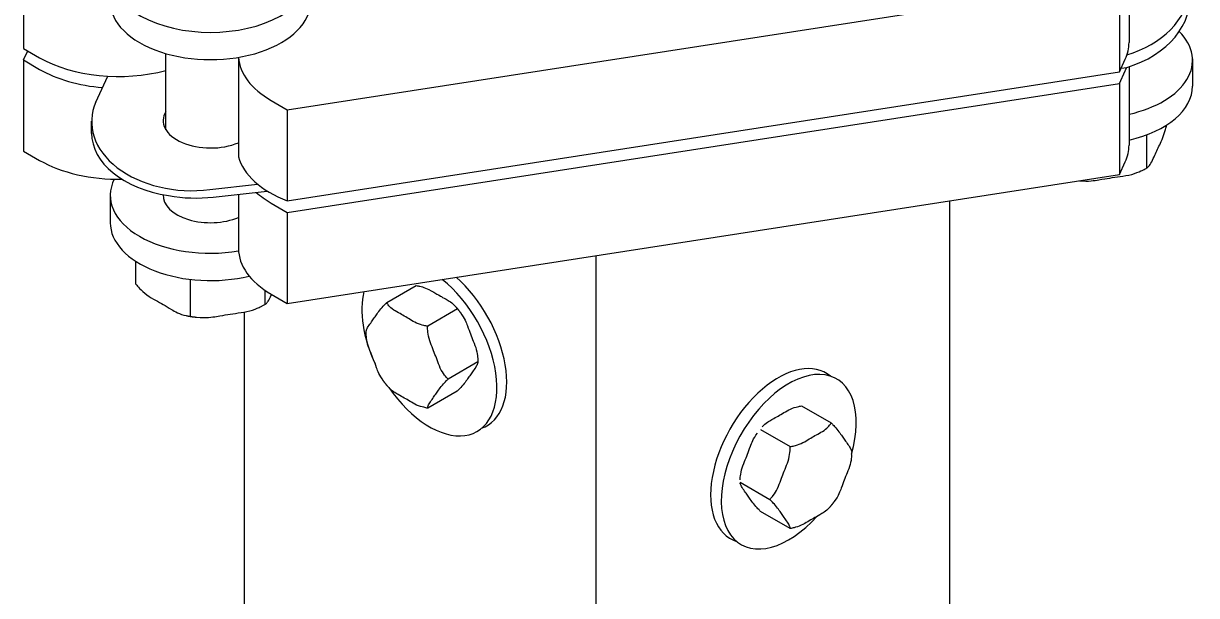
# Model space of a CAD drawing. Extents: x 99862 to 103151, y 99997 to 117076.
# Drawn here: x 100847.3 to 101103.1, y 112796.4 to 112921.1 of the extents above; entities that cross this region are included whole.
import ezdxf

# ---------------------------------------------------------------- set-up
doc = ezdxf.new("R2010")
doc.units = 0
for name, color, linetype in [('Level 12', 7, 'Continuous'), ('Level 13', 7, 'Continuous'), ('Level 4', 7, 'Continuous'), ('Level 6', 7, 'Continuous'), ('Level 8', 7, 'Continuous')]:
    doc.layers.add(name, color=color, linetype=linetype)

msp = doc.modelspace()

# ---------------------------------------------------------------- linework, layer by layer
at = {"layer": 'Level 12'}
for p, q in [((100878.4, 112897.88), (100878.4, 112914.5)), ((101102.23, 112913.35), (101102.23, 112907.4)), ((101092.27, 112889.63), (101092.27, 112896.82)), ((100866.26, 112883.61), (100866.26, 112877.66)), ((100871.86, 112864.24), (100871.86, 112869.22)), ((100883.76, 112857.37), (100883.76, 112865.29)), ((100900, 112859.89), (100900, 112862.93))]:
    msp.add_line(p, q, dxfattribs=at)
for centre, major_axis, start_param, end_param in [((100888.11, 112931.74), (-21.85, 0), 5.549732, 10.157185), ((100888.11, 112925.8), (-21.85, 0), 0, 3.141593), ((101080.38, 112913.02), (-21.85, 0), 1.94594, 3.662623), ((101080.37, 112907.4), (-21.85, 0), 1.94594, 3.141593), ((100888.11, 112883.61), (-21.85, 0), 5.999232, 8.137935), ((100888.11, 112883.61), (-10.32, 0), 6.255927, 8.487089), ((100888.11, 112877.66), (-21.85, 0), 0, 1.967149)]:
    msp.add_ellipse(centre, major_axis=major_axis, ratio=0.57735, start_param=start_param, end_param=end_param, dxfattribs=at)
for points, degree in [([(101092.4, 112889.68), (101092.46, 112889.72), (101092.52, 112889.77), (101093.14, 112890.43), (101093.85, 112892.05), (101094.45, 112893.34), (101095.04, 112894.62), (101095.75, 112896.07), (101096.41, 112898.2), (101096.52, 112898.58), (101096.61, 112898.96)], 3), ([(101077.58, 112886.79), (101079.61, 112886.61), (101082.07, 112887.07), (101084.15, 112887.39), (101086.37, 112887.73), (101089.03, 112888.06), (101091.3, 112889.07), (101091.49, 112889.16), (101091.67, 112889.26)], 3), ([(101091.67, 112889.26), (101091.89, 112889.38), (101092.1, 112889.5), (101092.33, 112889.64), (101092.37, 112889.66), (101092.4, 112889.68)], 3), ([(100871.86, 112864.24), (100872.12, 112863.9), (100872.43, 112863.57), (100874.24, 112861.8), (100876.18, 112860.76), (100877.81, 112859.82), (100879.41, 112858.9), (100881.32, 112857.71), (100882.85, 112857.41)], 3), ([(100900.13, 112859.94), (100900.19, 112859.97), (100900.25, 112860.03), (100900.66, 112860.46), (100901.06, 112861.21), (100901.45, 112862.03)], 3), ([(100885.1, 112857.07), (100887.16, 112856.84), (100889.73, 112857.31), (100891.88, 112857.64), (100894.1, 112857.99), (100896.76, 112858.32), (100899.04, 112859.33), (100899.22, 112859.42), (100899.41, 112859.52)], 3), ([(100899.4, 112859.52), (100899.62, 112859.64), (100899.84, 112859.76), (100900.07, 112859.9), (100900.1, 112859.92), (100900.13, 112859.93)], 3), ([(100882.85, 112857.41), (100883.6, 112857.26), (100884.36, 112857.15), (100885.1, 112857.07)], 2)]:
    msp.add_open_spline(points, degree=degree, dxfattribs=at)
at = {"layer": 'Level 13'}
for p, q in [((100926.55, 112860.25), (100932.99, 112863.96)), ((100941.54, 112859.39), (100941.54, 112859.39)), ((100941.99, 112858.86), (100935.47, 112855.1)), ((100942.61, 112858.06), (100942.61, 112858.06)), ((100946.39, 112847.33), (100939.93, 112843.6)), ((100946.38, 112847.84), (100946.38, 112847.85)), ((100925.85, 112843.16), (100925.85, 112843.16)), ((100941.91, 112840.97), (100935.47, 112837.25)), ((101016.98, 112837.75), (101023.42, 112834.03)), ((101008.06, 112832.6), (101014.5, 112828.88)), ((101003.6, 112821.1), (101010.04, 112817.39)), ((101014.5, 112811.04), (101008.06, 112814.76))]:
    msp.add_line(p, q, dxfattribs=at)
for centre, major_axis, start_param, end_param in [((100935.84, 112850.23), (-10.41, 18.04), 1.71124, 5.305491), ((100937.98, 112851.44), (-10.41, 18.04), 3.035348, 5.243459), ((100935.84, 112850.23), (-10.41, 18.04), 0.536953, 1.42191), ((101011.88, 112826.86), (-10.41, -18.04), 3.042453, 6.404476), ((101014.2, 112825.59), (-10.41, -18.04), 1.979054, 7.498424)]:
    msp.add_ellipse(centre, major_axis=major_axis, ratio=0.57735, start_param=start_param, end_param=end_param, dxfattribs=at)
for points, degree in [([(100932.99, 112863.96), (100933.31, 112863.93), (100933.64, 112863.85), (100934.95, 112863.48), (100935.92, 112862.99), (100936.82, 112862.49)], 3), ([(100936.82, 112862.49), (100937.49, 112862.11), (100937.79, 112861.93), (100938.09, 112861.76), (100939.29, 112861.07), (100940.78, 112860.27), (100941.54, 112859.39)], 3), ([(100922.07, 112854), (100922.07, 112854.05), (100922.09, 112854.11), (100922.28, 112854.77), (100923.07, 112855.84), (100923.68, 112856.7), (100924.29, 112857.57), (100924.96, 112858.58), (100926.11, 112859.82), (100926.33, 112860.04), (100926.55, 112860.25)], 3), ([(100935.47, 112855.1), (100935.15, 112855.14), (100934.82, 112855.21), (100932.99, 112855.72), (100931.59, 112856.6), (100930.37, 112857.3), (100929.15, 112858.01), (100927.63, 112858.82), (100926.74, 112859.87), (100926.62, 112860.06), (100926.55, 112860.25)], 3), ([(100941.54, 112859.39), (100941.92, 112858.96), (100942.28, 112858.51), (100942.61, 112858.06)], 2), ([(100942.61, 112858.06), (100943.54, 112856.8), (100944.19, 112854.96), (100944.78, 112853.44), (100945.39, 112851.86), (100946.17, 112850.01), (100946.37, 112848.16), (100946.38, 112848), (100946.38, 112847.84)], 3), ([(100922.07, 112853.37), (100922.07, 112853.56), (100922.07, 112853.74), (100922.07, 112853.95), (100922.07, 112853.97), (100922.07, 112854)], 3), ([(100939.93, 112843.6), (100939.71, 112843.78), (100939.49, 112844.01), (100938.35, 112845.49), (100937.67, 112847.41), (100937.06, 112848.98), (100936.45, 112850.55), (100935.67, 112852.4), (100935.45, 112854.42), (100935.44, 112854.77), (100935.47, 112855.1)], 3), ([(100925.85, 112843.16), (100924.92, 112844.42), (100924.27, 112846.26), (100923.68, 112847.78), (100923.07, 112849.35), (100922.28, 112851.21), (100922.09, 112853.06), (100922.08, 112853.22), (100922.07, 112853.37)], 3), ([(100946.39, 112847.22), (100946.38, 112847.16), (100946.37, 112847.1), (100946.17, 112846.45), (100945.39, 112845.38), (100944.78, 112844.51), (100944.17, 112843.65), (100943.49, 112842.64), (100942.35, 112841.4), (100942.13, 112841.18), (100941.91, 112840.97)], 3), ([(100946.38, 112847.85), (100946.39, 112847.66), (100946.39, 112847.48), (100946.39, 112847.27), (100946.39, 112847.24), (100946.39, 112847.22)], 3), ([(100926.91, 112841.83), (100926.54, 112842.26), (100926.18, 112842.71), (100925.85, 112843.16)], 2), ([(100935.47, 112837.25), (100935.15, 112837.29), (100934.82, 112837.37), (100932.99, 112837.88), (100931.59, 112838.76), (100930.37, 112839.46), (100929.17, 112840.15), (100927.68, 112840.95), (100926.91, 112841.83)], 3), ([(100935.47, 112837.25), (100935.44, 112837.32), (100935.45, 112837.42), (100935.67, 112838.12), (100936.45, 112839.19), (100937.06, 112840.06), (100937.67, 112840.92), (100938.35, 112841.93), (100939.49, 112843.17), (100939.71, 112843.39), (100939.93, 112843.6)], 3), ([(101008.42, 112833.17), (101009.19, 112834.05), (101010.68, 112834.85), (101011.88, 112835.54), (101013.1, 112836.25), (101014.5, 112837.12), (101016.33, 112837.64), (101016.66, 112837.71), (101016.98, 112837.75)], 3), ([(101014.5, 112828.88), (101014.82, 112828.92), (101015.15, 112828.99), (101016.97, 112829.51), (101018.38, 112830.38), (101019.6, 112831.09), (101020.82, 112831.79), (101022.33, 112832.6), (101023.22, 112833.66), (101023.35, 112833.85), (101023.42, 112834.03)], 3), ([(101023.42, 112834.03), (101023.64, 112833.82), (101023.86, 112833.6), (101025, 112832.36), (101025.68, 112831.36), (101026.29, 112830.49), (101026.9, 112829.62), (101027.68, 112828.55), (101027.88, 112827.9), (101027.89, 112827.84), (101027.9, 112827.79)], 3), ([(101003.58, 112821.63), (101003.59, 112821.79), (101003.6, 112821.94), (101003.79, 112823.8), (101004.58, 112825.65), (101005.19, 112827.22), (101005.78, 112828.74), (101006.43, 112830.59), (101007.36, 112831.84)], 3), ([(101010.04, 112817.39), (101010.26, 112817.56), (101010.48, 112817.8), (101011.62, 112819.28), (101012.3, 112821.19), (101012.91, 112822.76), (101013.52, 112824.33), (101014.3, 112826.19), (101014.51, 112828.21), (101014.53, 112828.56), (101014.5, 112828.88)], 3), ([(101027.89, 112827.16), (101027.89, 112827), (101027.88, 112826.85), (101027.68, 112824.99), (101026.9, 112823.14), (101026.29, 112821.57), (101025.7, 112820.05), (101025.05, 112818.2), (101024.12, 112816.94)], 3), ([(101008.06, 112814.76), (101007.84, 112814.97), (101007.62, 112815.19), (101006.47, 112816.42), (101005.8, 112817.43), (101005.19, 112818.3), (101004.58, 112819.17), (101003.79, 112820.24), (101003.6, 112820.89), (101003.58, 112820.95), (101003.58, 112821)], 3), ([(101014.5, 112811.04), (101014.53, 112811.1), (101014.51, 112811.21), (101014.3, 112811.9), (101013.52, 112812.98), (101012.91, 112813.84), (101012.3, 112814.71), (101011.62, 112815.72), (101010.48, 112816.95), (101010.26, 112817.17), (101010.04, 112817.39)], 3), ([(101023.05, 112815.61), (101022.29, 112814.74), (101020.8, 112813.94), (101019.6, 112813.25), (101018.38, 112812.54), (101016.97, 112811.67), (101015.15, 112811.15), (101014.82, 112811.08), (101014.5, 112811.04)], 3), ([(101024.12, 112816.95), (101023.79, 112816.5), (101023.43, 112816.05), (101023.05, 112815.61)], 2)]:
    msp.add_open_spline(points, degree=degree, dxfattribs=at)
at = {"layer": 'Level 4'}
msp.add_line((100972.2, 112494.84), (100972.2, 112870.49), dxfattribs=at)
for points in [[(101049.31, 112538.06), (101049.31, 112882.41)], [(100895.47, 112858.24), (100895.47, 112538.06), (100896.58, 112536.61), (100968.5, 112495.93), (100972.2, 112494.84), (100974.06, 112495.21), (100976.65, 112496.3), (101048.2, 112536.61), (101049.31, 112537.7)]]:
    msp.add_lwpolyline(points, dxfattribs=at)
at = {"layer": 'Level 6'}
for p, q in [((101088.38, 112936.73), (101088.38, 112916.9)), ((100847.34, 112935.46), (100847.34, 112915.64)), ((100904.85, 112902.26), (101086.27, 112930.32)), ((101086.27, 112930.32), (101086.27, 112910.5)), ((100847.34, 112915.64), (100850.86, 112913.6)), ((100847.34, 112913.1), (100848.27, 112915.1)), ((100847.34, 112913.1), (100847.34, 112893.27)), ((100847.34, 112913.1), (100850.86, 112911.06)), ((100894.22, 112913.68), (100894.22, 112892.02)), ((101086.27, 112910.5), (101087.55, 112913.28)), ((100904.85, 112882.43), (101086.27, 112910.5)), ((101086.27, 112907.96), (101087.55, 112910.73)), ((101088.38, 112911.65), (101088.38, 112894.54)), ((100904.85, 112879.89), (101086.27, 112907.96)), ((101086.27, 112907.96), (101086.27, 112888.13)), ((100901.33, 112904.29), (100904.85, 112902.26)), ((100904.85, 112902.26), (100904.85, 112882.43)), ((100847.34, 112893.27), (100850.86, 112891.24)), ((101086.27, 112888.13), (101087.55, 112890.91)), ((100904.85, 112860.07), (101086.27, 112888.13)), ((100894.22, 112883.83), (100894.22, 112872.01)), ((100901.33, 112881.93), (100904.85, 112879.89)), ((100904.85, 112879.89), (100904.85, 112860.07)), ((100901.33, 112862.1), (100904.85, 112860.07))]:
    msp.add_line(p, q, dxfattribs=at)
for centre, start_param, end_param in [((101064.1, 112916.9), 2.879794, 3.141593), ((100868.03, 112923.52), 0.785398, 2.011927), ((100918.5, 112914.2), 0.037006, 0.785398), ((100868.03, 112920.97), 0.785398, 1.428543), ((101064.1, 112914.36), 2.879794, 2.935224), ((101064.1, 112894.54), 2.879794, 3.141593), ((100868.03, 112901.15), 0.785398, 1.602989), ((100918.22, 112894.14), 0.151645, 0.987838), ((100918.5, 112891.84), 0.572148, 0.785398), ((100918.5, 112872.01), 0, 0.785398)]:
    msp.add_ellipse(centre, major_axis=(-24.28, 0), ratio=0.57735, start_param=start_param, end_param=end_param, dxfattribs=at)
at = {"layer": 'Level 8'}
for p, q in [((101086.64, 112911.3), (101087.87, 112911.49)), ((100863.1, 112903.89), (100865.73, 112909.56)), ((100862.19, 112897.1), (100862.19, 112899.75)), ((100887.97, 112884.87), (100898.4, 112886.04)), ((100888.72, 112883.23), (100900.48, 112884.51))]:
    msp.add_line(p, q, dxfattribs=at)
for centre, major_axis, ratio, start_param, end_param in [((101079.86, 112929.46), (-21.85, 0), 0.750099, 1.94594, 4.176747), ((101079.86, 112926.74), (-21.85, 0), 0.750099, 1.94594, 3.224756), ((100884.05, 112899.69), (-21.85, 0), 0.689368, 5.994251, 8.03448), ((100888.11, 112899.89), (-10.32, 0), 0.57735, 5.938484, 8.487089), ((100884.05, 112897.15), (-21.85, 0), 0.639287, 6.279434, 7.620429), ((100884.44, 112897), (-21.84, 0.63), 0.639275, 1.337244, 1.786633)]:
    msp.add_ellipse(centre, major_axis=major_axis, ratio=ratio, start_param=start_param, end_param=end_param, dxfattribs=at)

doc.saveas('drawing.dxf')
